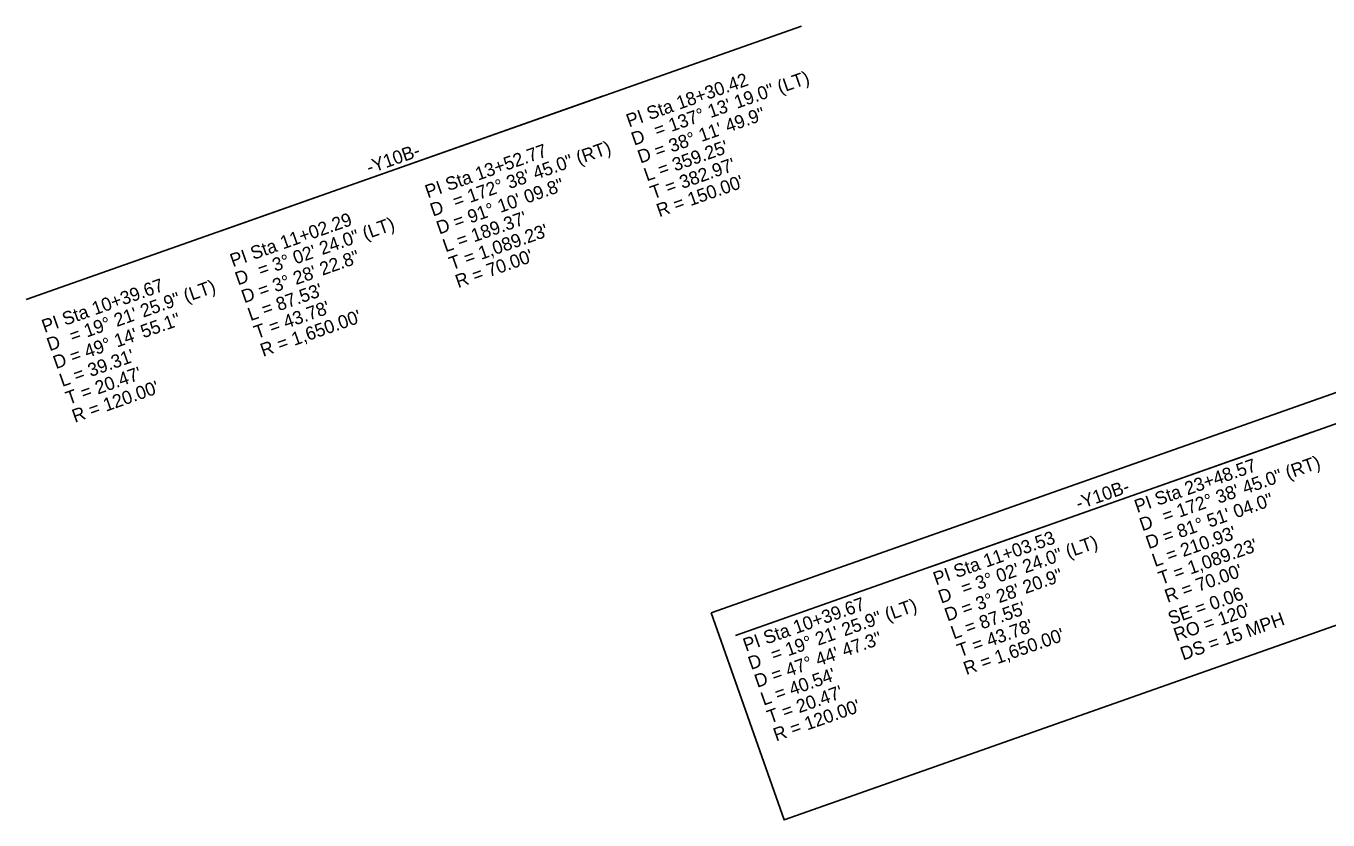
# Model space of a CAD drawing. Extents: x 472216 to 481979, y 489069 to 507339.
# Drawn here: x 473870 to 474557, y 502144 to 502564 of the extents above; entities that cross this region are included whole.
import ezdxf

# ---------------------------------------------------------------- set-up
doc = ezdxf.new("R2010")
doc.units = 0
doc.layers.add('Exist Horizontal Alignment Point', color=7, linetype='Continuous')
doc.layers.add('Prop Rem of Exist Asph Pvmt', color=7, linetype='Continuous')

msp = doc.modelspace()

# ---------------------------------------------------------------- linework, layer by layer
at = {"layer": 'Exist Horizontal Alignment Point'}
msp.add_lwpolyline([(474231.25, 502253.74), (475020.13, 502531.9), (475058.67, 502422.6), (474269.79, 502144.44)], close=True, dxfattribs=at)
at = {"layer": 'Prop Rem of Exist Asph Pvmt'}
for p, q in [((473869.56, 502419.2), (474279, 502563.57)), ((473972.54, 502455.51), (474173.95, 502526.53)), ((474244.14, 502241.83), (474653.57, 502386.2)), ((474347.11, 502278.14), (474548.52, 502349.16))]:
    msp.add_line(p, q, dxfattribs=at)

# ---------------------------------------------------------------- texts
for s, p in [('PI Sta 18+30.42', (474187.95, 502510.03)), ('= 137%%d 13\' 19.0" (LT)', (474202.66, 502504.93)), ('D = 38%%d 11\' 49.9"', (474193.97, 502490.95)), ('= 172%%d 38\' 45.0" (RT)', (474096.43, 502467.47)), ('D', (474190.64, 502500.38)), ("L = 359.25'", (474197.29, 502481.51)), ('-Y10B-', (474050.75, 502485.41)), ('-Y10B-', (474050.75, 502485.41)), ('PI Sta 13+52.77', (474081.72, 502472.57)), ("T = 382.97'", (474200.62, 502472.08)), ('D = 91%%d 10\' 09.8"', (474087.74, 502453.49)), ("R = 150.00'", (474203.94, 502462.65)), ('D', (474084.41, 502462.92)), ('PI Sta 11+02.29', (473978.75, 502436.26)), ('= 3%%d 02\' 24.0" (LT)', (473993.46, 502431.16)), ("L = 189.37'", (474091.06, 502444.06)), ("T = 1,089.23'", (474094.39, 502434.63)), ('D = 3%%d 28\' 22.8"', (473984.76, 502417.18)), ("R = 70.00'", (474097.71, 502425.2)), ('D', (473981.44, 502426.61)), ('PI Sta 10+39.67', (473879.33, 502401.5)), ('= 19%%d 21\' 25.9" (LT)', (473894.04, 502396.4)), ("L = 87.53'", (473988.09, 502407.75)), ("T = 43.78'", (473991.41, 502398.32)), ("R = 1,650.00'", (473994.74, 502388.89)), ('D = 49%%d 14\' 55.1"', (473885.34, 502382.41)), ('D', (473882.02, 502391.85)), ("L = 39.31'", (473888.67, 502372.98)), ("T = 20.47'", (473891.99, 502363.55)), ("R = 120.00'", (473895.32, 502354.12)), ('PI Sta 23+48.57', (474456.26, 502306.44)), ('= 172%%d 38\' 45.0" (RT)', (474470.97, 502301.33)), ('-Y10B-', (474425.32, 502308.04)), ('-Y10B-', (474425.32, 502308.04)), ('D = 81%%d 51\' 04.0"', (474462.28, 502287.35)), ('D', (474458.95, 502296.78)), ('PI Sta 11+03.53', (474350.03, 502268.26)), ("L = 210.93'", (474465.6, 502277.92)), ('= 3%%d 02\' 24.0" (LT)', (474364.74, 502263.16)), ("T = 1,089.23'", (474468.93, 502268.49)), ('D = 3%%d 28\' 20.9"', (474356.04, 502249.18)), ("R = 70.00'", (474472.25, 502259.06)), ('PI Sta 10+39.67', (474249.62, 502233.24)), ('D', (474352.72, 502258.61)), ('SE = 0.06', (474474.02, 502247.36)), ('= 19%%d 21\' 25.9" (LT)', (474264.33, 502228.13)), ("L = 87.55'", (474359.37, 502239.75)), ("RO = 120'", (474476.97, 502238.65)), ("T = 43.78'", (474362.69, 502230.32)), ('DS = 15 MPH', (474480.51, 502228.61)), ('D = 47%%d 44\' 47.3"', (474255.64, 502214.15)), ("R = 1,650.00'", (474366.02, 502220.88)), ('D', (474252.31, 502223.58)), ("L = 40.54'", (474258.96, 502204.72)), ("T = 20.47'", (474262.29, 502195.29)), ("R = 120.00'", (474265.61, 502185.86))]:
    msp.add_text(s, height=7, rotation=19.42299, dxfattribs=at).set_placement(p)

doc.saveas('drawing.dxf')
